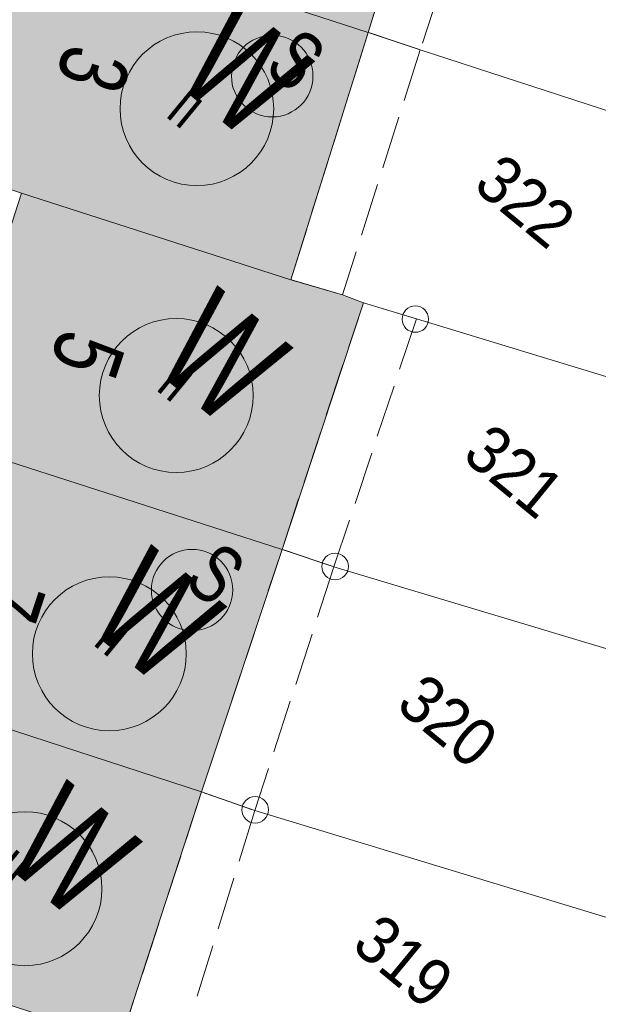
# Model space of a CAD drawing. Header units: metres. Extents: x -740 to 758, y -633 to 854.
# Tile 600 of 656: x 315 to 328, y -346 to -323. Entities that reach past the tile are written whole.
import ezdxf

# ---------------------------------------------------------------- set-up
doc = ezdxf.new("R2010")
doc.units = ezdxf.units.M
doc.header["$MEASUREMENT"] = 0
doc.linetypes.add('1248_416', pattern=[1.664, 1.248, -0.416])
for name, color, linetype in [('Grundkarte.LOVION', 7, 'Continuous'), ('Grundkarte_Text.LOVION', 7, 'Continuous'), ('Strom.LOVION', 7, 'Continuous'), ('Wasser.LOVION', 7, 'Continuous')]:
    doc.layers.add(name, color=color, linetype=linetype)
doc.styles.add('ERSTELLTER_STIL_1', font='arial.ttf')

msp = doc.modelspace()

# ---------------------------------------------------------------- hatches: boundary and pattern name
at = {"layer": 'Grundkarte.LOVION', "linetype": 'Continuous', "lineweight": 18}
for points in [[(330.929, -322.259), (331.799, -319.366), (333.609, -313.691), (328.057, -311.929), (319.025, -309.029), (316.879, -308.234), (315.063, -313.85), (316.745, -314.424), (315.572, -318.145), (315.18, -319.276), (314.888, -320.221), (323.008, -322.856), (323.904, -319.931), (325.185, -320.338)], [(314.576, -321.257), (314.21, -322.356), (313.064, -326.045), (314.836, -326.64), (321.183, -328.679), (323.008, -322.856), (314.888, -320.221)], [(313.245, -331.524), (312.921, -332.443), (320.976, -335.025), (322.891, -329.222), (322.4, -329.033), (321.183, -328.679), (314.836, -326.64), (313.61, -330.425)], [(311.052, -338.123), (319.081, -340.737), (320.976, -335.025), (312.921, -332.443), (312.582, -333.51), (312.237, -334.519)], [(311.052, -338.123), (309.084, -343.99), (317.172, -346.598), (319.081, -340.737)]]:
    msp.add_hatch(color=9, dxfattribs=at).paths.add_polyline_path(points)

# ---------------------------------------------------------------- linework, layer by layer
at = {"layer": 'Grundkarte.LOVION', "color": 8, "linetype": 'Continuous', "lineweight": 18}
for points in [[(330.929, -322.259), (325.185, -320.338), (323.904, -319.931), (323.008, -322.856), (314.888, -320.221), (315.18, -319.276), (315.572, -318.145), (316.745, -314.424), (315.063, -313.85), (316.879, -308.234), (319.025, -309.029), (328.057, -311.929), (333.609, -313.691), (331.799, -319.366)], [(309.296, -319.556), (309.609, -318.521), (314.888, -320.221), (323.008, -322.856), (324.23, -323.268), (338.638, -327.948), (337.238, -333.582), (324.14, -329.602), (322.891, -329.222), (322.4, -329.033), (321.183, -328.679), (314.836, -326.64), (313.064, -326.045), (307.816, -324.371), (308.963, -320.682)], [(314.576, -321.257), (314.888, -320.221), (323.008, -322.856), (321.183, -328.679), (314.836, -326.64), (313.064, -326.045), (314.21, -322.356)], [(307.816, -324.371), (313.064, -326.045), (314.836, -326.64), (321.183, -328.679), (322.4, -329.033), (322.891, -329.222), (324.14, -329.602), (337.238, -333.582), (335.718, -339.494), (322.198, -335.437), (320.976, -335.025), (312.921, -332.443), (306.114, -330.241)], [(313.245, -331.524), (313.61, -330.425), (314.836, -326.64), (321.183, -328.679), (322.4, -329.033), (322.891, -329.222), (320.976, -335.025), (312.921, -332.443)], [(306.114, -330.241), (312.921, -332.443), (320.976, -335.025), (322.198, -335.437), (335.718, -339.494), (334.256, -345.401), (320.336, -341.176), (319.081, -340.737), (311.052, -338.123), (304.577, -335.978)], [(311.052, -338.123), (312.237, -334.519), (312.582, -333.51), (312.921, -332.443), (320.976, -335.025), (319.081, -340.737)], [(311.052, -338.123), (319.081, -340.737), (320.336, -341.176), (334.256, -345.401), (333.146, -349.765), (332.985, -351.141), (332.811, -352.99), (319.01, -350.586), (313.415, -349.596), (302.259, -347.642), (302.861, -344.421), (304.577, -335.978)], [(311.052, -338.123), (319.081, -340.737), (317.172, -346.598), (309.084, -343.99)]]:
    msp.add_lwpolyline(points, close=True, dxfattribs=at)
at = {"layer": 'Grundkarte.LOVION', "color": 8, "linetype": '1248_416', "lineweight": 18}
for points in [[(324.23, -323.268), (323.008, -322.856), (323.904, -319.931), (325.185, -320.338)], [(322.4, -329.033), (321.183, -328.679), (323.008, -322.856), (324.23, -323.268)], [(322.198, -335.437), (320.976, -335.025), (322.891, -329.222), (324.14, -329.602)], [(320.336, -341.176), (319.081, -340.737), (320.976, -335.025), (322.198, -335.437)], [(318.538, -346.967), (317.172, -346.598), (319.081, -340.737), (320.336, -341.176)]]:
    msp.add_lwpolyline(points, close=True, dxfattribs=at)
at = {"layer": 'Grundkarte.LOVION', "color": 8, "linetype": 'Continuous', "lineweight": 18}
msp.add_lwpolyline([(338.638, -327.948), (324.23, -323.268), (323.008, -322.856), (314.888, -320.221)], dxfattribs=at)
at = {"layer": 'Grundkarte.LOVION', "color": 9, "linetype": 'Continuous', "lineweight": 18}
for centre, radius in [((324.116, -329.605), 0.311), ((322.225, -335.429), 0.314), ((320.342, -341.156), 0.314)]:
    msp.add_circle(centre, radius, dxfattribs=at)
at = {"layer": 'Strom.LOVION', "color": 1, "linetype": 'Continuous', "lineweight": 18}
for centre, radius in [((320.745, -323.886), 0.96), ((318.857, -335.983), 0.958)]:
    msp.add_circle(centre, radius, dxfattribs=at)
at = {"layer": 'Wasser.LOVION', "color": 94, "linetype": 'Continuous', "lineweight": 18}
for centre, radius in [((318.97, -324.653), 1.81), ((318.483, -331.404), 1.812), ((316.907, -337.484), 1.812), ((314.92, -343.013), 1.812)]:
    msp.add_circle(centre, radius, dxfattribs=at)

# ---------------------------------------------------------------- texts
at = {"layer": 'Grundkarte_Text.LOVION', "color": 8, "linetype": 'Continuous', "lineweight": 18, "attachment_point": 7, "style": 'ERSTELLTER_STIL_1'}
for s, insert, char_height, rotation in [('{\\A1;\\W0.71558x;3}', (315.886, -323.057), 1.60086, 252.43), ('{\\A1;\\W0.71560x;5}', (315.756, -329.765), 1.60081, 251.7583), ('{\\A1;\\W0.71558x;7}', (313.909, -335.503), 1.60086, 251.7589)]:
    msp.add_mtext(s, dxfattribs=dict(at, insert=insert, char_height=char_height, rotation=rotation))
at = {"layer": 'Grundkarte_Text.LOVION', "color": 7, "linetype": 'Continuous', "lineweight": 13, "attachment_point": 7, "style": 'ERSTELLTER_STIL_1'}
for s, insert, char_height, rotation in [('{\\A1;\\W0.89445x;II}', (318.195, -324.81), 0.83074, 320.5848), ('{\\A1;\\W0.89450x;322}', (325.436, -326.528), 1.12432, 320.5834), ('{\\A1;\\W0.89445x;II}', (317.967, -331.246), 0.83074, 320.5848), ('{\\A1;\\W0.89450x;321}', (325.177, -332.884), 1.12432, 320.5834), ('{\\A1;\\W0.89445x;II}', (316.484, -337.243), 0.83074, 320.5848), ('{\\A1;\\W0.89450x;320}', (323.615, -338.762), 1.12432, 320.5834), ('{\\A1;\\W0.89449x;II}', (314.119, -342.676), 0.83074, 320.5848), ('{\\A1;\\W0.89448x;319}', (322.57, -344.419), 1.12434, 320.5841)]:
    msp.add_mtext(s, dxfattribs=dict(at, insert=insert, char_height=char_height, rotation=rotation))
at = {"layer": 'Strom.LOVION', "color": 1, "linetype": 'Continuous', "lineweight": 18, "attachment_point": 7, "style": 'ERSTELLTER_STIL_1'}
for s, insert, char_height, rotation in [('{\\A1;\\W0.71556x;S}', (320.507, -323.759), 1.37442, 320.5841), ('{\\A1;\\W0.71559x;S}', (318.616, -335.855), 1.37445, 320.5829)]:
    msp.add_mtext(s, dxfattribs=dict(at, insert=insert, char_height=char_height, rotation=rotation))
at = {"layer": 'Wasser.LOVION', "color": 94, "linetype": 'Continuous', "lineweight": 18, "attachment_point": 7, "style": 'ERSTELLTER_STIL_1'}
for s, insert, char_height, rotation in [('{\\A1;\\W0.71562x;W}', (318.37, -323.976), 2.48982, 320.5851), ('{\\A1;\\W0.71562x;W}', (317.861, -330.72), 2.48983, 320.5838), ('{\\A1;\\W0.71561x;W}', (316.3, -336.813), 2.48985, 320.5841), ('{\\A1;\\W0.71561x;W}', (314.313, -342.342), 2.48985, 320.5841)]:
    msp.add_mtext(s, dxfattribs=dict(at, insert=insert, char_height=char_height, rotation=rotation))

doc.saveas('drawing.dxf')
